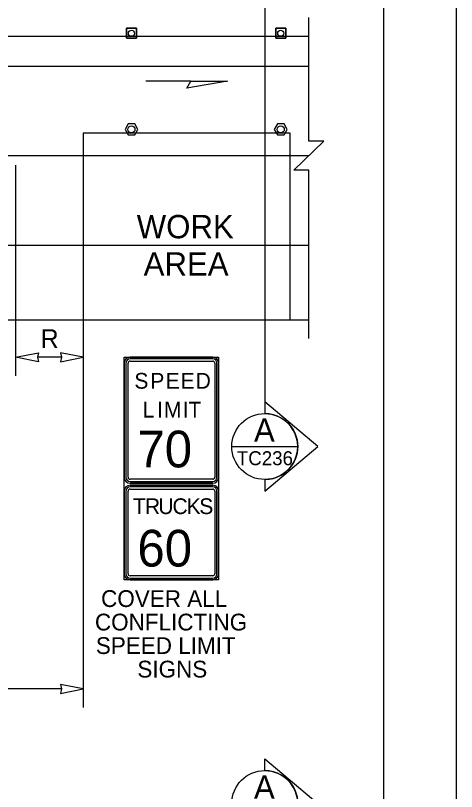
# Model space of a CAD drawing. Extents: x 99999 to 100116, y 99995 to 100013.
# Drawn here: x 100054.172 to 100056.062, y 100004.769 to 100008.096 of the extents above; entities that cross this region are included whole.
import ezdxf

# ---------------------------------------------------------------- set-up
doc = ezdxf.new("R2010")
doc.units = 0
for name, color, linetype in [('Default', 7, 'Continuous'), ('RD_MK_LineEdgeYellow', 7, 'Continuous'), ('RD_MK_LineLane', 7, 'Continuous'), ('SH_GI_PlotLimits', 7, 'Continuous'), ('SH_GI_SheetBorder', 7, 'Continuous'), ('SH_TI_WZSectionCut', 7, 'Continuous'), ('TR_SN_ConstructionSigns', 7, 'Continuous'), ('TR_WZ_TallChanDevice', 7, 'Continuous'), ('TR_WZ_TrafficCone', 7, 'Continuous'), ('TR_WZ_WorkAreaLabel', 7, 'Continuous'), ('TR_WZ_WorkZoneDetails', 7, 'Continuous'), ('TR_WZ_WorkZoneTextCurrent', 7, 'Continuous')]:
    doc.layers.add(name, color=color, linetype=linetype)

msp = doc.modelspace()

# ---------------------------------------------------------------- linework, layer by layer
at = {"layer": 'Default'}
for p, q in [((100055.0177, 100006.0819), (100054.6633, 100006.0819)), ((100054.638, 100006.0566), (100054.638, 100005.7022)), ((100055.043, 100005.7022), (100055.043, 100006.0566)), ((100054.6633, 100005.6769), (100055.0177, 100005.6769))]:
    msp.add_line(p, q, dxfattribs=at)
for centre, start, end in [((100054.6633, 100006.0566), 90, 180), ((100055.0177, 100006.0566), 0, 90), ((100054.6633, 100005.7022), 180, 270), ((100055.0177, 100005.7022), 270, 0)]:
    msp.add_arc(centre, 0.0253, start, end, dxfattribs=at)
at = {"layer": 'RD_MK_LineEdgeYellow'}
for p, q in [((100048.195, 100007.8789), (100055.43, 100007.8789)), ((100052.7368, 100007.1109), (100055.43, 100007.1109))]:
    msp.add_line(p, q, dxfattribs=at)
at = {"layer": 'RD_MK_LineLane'}
msp.add_lwpolyline([(100055.43, 100007.4949), (100048.195, 100007.4949)], dxfattribs=at)
at = {"layer": 'SH_GI_PlotLimits'}
msp.add_lwpolyline([(100039.0625, 99999.6875), (100056.0625, 99999.6875), (100056.0625, 100010.6875), (100039.0625, 100010.6875)], close=True, dxfattribs=at)
at = {"layer": 'SH_GI_SheetBorder'}
msp.add_line((100055.75, 100010.375), (100055.75, 100000), dxfattribs=at)
at = {"layer": 'SH_TI_WZSectionCut'}
for p, q in [((100055.2407, 100008.1669), (100055.2407, 100006.4389)), ((100055.2407, 100006.4389), (100055.2407, 100006.389)), ((100055.4689, 100006.2478), (100055.2407, 100006.4389)), ((100055.2407, 100006.0566), (100055.4689, 100006.2478)), ((100055.2407, 100006.1065), (100055.2407, 100006.0566)), ((100055.2407, 100004.8583), (100055.2407, 100004.9082)), ((100055.2407, 100004.9082), (100055.4688, 100004.7171))]:
    msp.add_line(p, q, dxfattribs=at)
msp.add_lwpolyline([(100055.0995, 100006.2478), (100055.3819, 100006.2478)], dxfattribs=at)
for centre in [(100055.2407, 100006.2478), (100055.2407, 100004.7171)]:
    msp.add_circle(centre, 0.1412, dxfattribs=at)
for centre in [(100055.2407, 100006.2478), (100055.2407, 100004.7171)]:
    msp.add_arc(centre, 0.1412, 269.9978, 90.0022, dxfattribs=at)
at = {"layer": 'TR_SN_ConstructionSigns'}
for p, q in [((100054.638, 100006.1162), (100054.638, 100006.6056)), ((100054.638, 100006.6056), (100054.638, 100006.1162)), ((100054.6451, 100006.6056), (100054.6451, 100006.1162)), ((100054.6549, 100006.1162), (100054.6549, 100006.6056)), ((100054.6633, 100006.6309), (100055.0177, 100006.6309)), ((100055.0177, 100006.6309), (100054.6633, 100006.6309)), ((100055.0177, 100006.6239), (100054.6633, 100006.6239)), ((100054.6633, 100006.614), (100055.0177, 100006.614)), ((100055.0261, 100006.6056), (100055.0261, 100006.1162)), ((100055.036, 100006.1162), (100055.036, 100006.6056)), ((100055.043, 100006.6056), (100055.043, 100006.1162)), ((100055.043, 100006.1162), (100055.043, 100006.6056)), ((100055.0177, 100006.1078), (100054.6633, 100006.1078)), ((100054.6633, 100006.0979), (100055.0177, 100006.0979)), ((100055.0177, 100006.0909), (100054.6633, 100006.0909)), ((100054.6633, 100006.0909), (100055.0177, 100006.0909)), ((100054.6633, 100006.0819), (100055.0177, 100006.0819)), ((100055.0177, 100006.0819), (100054.6633, 100006.0819)), ((100055.0177, 100006.0749), (100054.6633, 100006.0749)), ((100054.638, 100005.7022), (100054.638, 100006.0566)), ((100054.638, 100006.0566), (100054.638, 100005.7022)), ((100054.6451, 100006.0566), (100054.6451, 100005.7022)), ((100054.6549, 100005.7022), (100054.6549, 100006.0566)), ((100054.6633, 100006.065), (100055.0177, 100006.065)), ((100055.0261, 100006.0566), (100055.0261, 100005.7022)), ((100055.036, 100005.7022), (100055.036, 100006.0566)), ((100055.043, 100006.0566), (100055.043, 100005.7022)), ((100055.043, 100005.7022), (100055.043, 100006.0566)), ((100055.0177, 100005.6938), (100054.6633, 100005.6938)), ((100054.6633, 100005.6839), (100055.0177, 100005.6839)), ((100055.0177, 100005.6769), (100054.6633, 100005.6769)), ((100054.6633, 100005.6769), (100055.0177, 100005.6769))]:
    msp.add_line(p, q, dxfattribs=at)
msp.add_lwpolyline([(100054.638, 100006.6309), (100055.043, 100006.6309), (100055.043, 100005.6769), (100054.638, 100005.6769)], close=True, dxfattribs=at)
for centre, radius, start, end in [((100054.6633, 100006.6056), 0.0253, 90, 180), ((100054.6633, 100006.6056), 0.0253, 90, 180), ((100054.6633, 100006.6056), 0.0183, 90, 180), ((100054.6633, 100006.6056), 0.00844, 90, 180), ((100055.0177, 100006.6056), 0.0253, 0, 90), ((100055.0177, 100006.6056), 0.0253, 360, 90), ((100055.0177, 100006.6056), 0.0183, 0, 90), ((100055.0177, 100006.6056), 0.00844, 360, 90), ((100054.6633, 100006.1162), 0.0253, 180, 270), ((100054.6633, 100006.1162), 0.0253, 180, 270), ((100054.6633, 100006.1162), 0.0183, 180, 270), ((100054.6633, 100006.1162), 0.00844, 180, 270), ((100055.0177, 100006.1162), 0.0253, 270, 0), ((100055.0177, 100006.1162), 0.0183, 270, 360), ((100055.0177, 100006.1162), 0.00844, 270, 0), ((100055.0177, 100006.1162), 0.0253, 270, 0), ((100054.6633, 100006.0566), 0.0253, 90, 180), ((100054.6633, 100006.0566), 0.0253, 90, 180), ((100054.6633, 100006.0566), 0.0183, 90, 180), ((100055.0177, 100006.0566), 0.0253, 0, 90), ((100055.0177, 100006.0566), 0.0253, 360, 90), ((100055.0177, 100006.0566), 0.0183, 0, 90), ((100054.6633, 100006.0566), 0.00844, 90, 180), ((100055.0177, 100006.0566), 0.00844, 360, 90), ((100054.6633, 100005.7022), 0.0253, 180, 270), ((100054.6633, 100005.7022), 0.0253, 180, 270), ((100055.0177, 100005.7022), 0.0253, 270, 0), ((100055.0177, 100005.7022), 0.0253, 270, 0), ((100055.0177, 100005.7022), 0.0183, 270, 360), ((100055.0177, 100005.7022), 0.00844, 270, 0)]:
    msp.add_arc(centre, radius, start, end, dxfattribs=at)
for major_axis, ratio, start_param, end_param in [((-0.0183, 0), 0.999596, 0, 1.570796), ((0.00844, 0), 0.99908, 3.141593, 4.712389)]:
    msp.add_ellipse((100054.6633, 100005.7022), major_axis=major_axis, ratio=ratio, start_param=start_param, end_param=end_param, dxfattribs=at)
at = {"layer": 'TR_WZ_TallChanDevice'}
for points in [[(100054.6833, 100007.6319), (100054.6555, 100007.6319), (100054.6417, 100007.6079), (100054.6555, 100007.5839), (100054.6833, 100007.5839), (100054.6971, 100007.6079)], [(100055.3233, 100007.6319), (100055.2955, 100007.6319), (100055.2817, 100007.6079), (100055.2955, 100007.5839), (100055.3233, 100007.5839), (100055.3371, 100007.6079)]]:
    msp.add_lwpolyline(points, close=True, dxfattribs=at)
for points in [[(100054.6833, 100007.6319), (100054.6555, 100007.6319), (100054.6417, 100007.6079), (100054.6555, 100007.5839), (100054.6833, 100007.5839), (100054.6971, 100007.6079), (100054.6833, 100007.6319)], [(100055.3233, 100007.6319), (100055.2955, 100007.6319), (100055.2817, 100007.6079), (100055.2955, 100007.5839), (100055.3233, 100007.5839), (100055.3371, 100007.6079), (100055.3233, 100007.6319)]]:
    msp.add_lwpolyline(points, dxfattribs=at)
for centre in [(100054.6694, 100007.6079), (100055.3094, 100007.6079)]:
    msp.add_circle(centre, 0.015, dxfattribs=at)
at = {"layer": 'TR_WZ_TrafficCone'}
for points in [[(100054.6481, 100008.0416), (100054.6907, 100008.0416), (100054.6907, 100007.9989), (100054.6481, 100007.9989), (100054.6481, 100008.0416)], [(100054.6481, 100007.9989), (100054.6907, 100007.9989), (100054.6907, 100008.0416), (100054.6481, 100008.0416), (100054.6481, 100007.9989)], [(100055.2881, 100008.0416), (100055.3307, 100008.0416), (100055.3307, 100007.9989), (100055.2881, 100007.9989), (100055.2881, 100008.0416)], [(100055.2881, 100007.9989), (100055.3307, 100007.9989), (100055.3307, 100008.0416), (100055.2881, 100008.0416), (100055.2881, 100007.9989)]]:
    msp.add_lwpolyline(points, dxfattribs=at)
for centre in [(100054.6694, 100008.0202), (100055.3094, 100008.0202)]:
    msp.add_circle(centre, 0.0133, dxfattribs=at)
at = {"layer": 'TR_WZ_WorkZoneDetails'}
for p, q in [((100048.195, 100008.0069), (100055.43, 100008.0069)), ((100054.9242, 100007.8149), (100054.7313, 100007.8149)), ((100054.1724, 100007.4548), (100054.1724, 100006.5509)), ((100052.7368, 100006.7909), (100055.43, 100006.7909)), ((100054.4628, 100006.7909), (100054.4628, 100005.1282)), ((100054.3691, 100006.6309), (100054.2662, 100006.6309)), ((100054.3691, 100006.6309), (100054.2662, 100006.6309)), ((100054.3691, 100005.2082), (100050.6962, 100005.2082))]:
    msp.add_line(p, q, dxfattribs=at)
msp.add_lwpolyline([(100055.43, 100006.7109), (100055.43, 100007.433), (100055.366, 100007.433), (100055.494, 100007.5569), (100055.43, 100007.5569), (100055.43, 100008.0869)], dxfattribs=at)
for points in [[(100055.0815, 100007.8149), (100054.9064, 100007.7841), (100054.9242, 100007.8149)], [(100054.4628, 100007.5909), (100054.4628, 100006.7909), (100055.35, 100006.7909), (100055.35, 100007.5909)], [(100054.1724, 100006.6309), (100054.2707, 100006.6502), (100054.2662, 100006.6309), (100054.2707, 100006.6116)], [(100054.4628, 100006.6309), (100054.3645, 100006.6502), (100054.3691, 100006.6309), (100054.3645, 100006.6116)], [(100054.4628, 100005.2082), (100054.3645, 100005.2275), (100054.3691, 100005.2082), (100054.3645, 100005.1889)]]:
    msp.add_lwpolyline(points, close=True, dxfattribs=at)

# ---------------------------------------------------------------- texts
at = {"layer": 'Default'}
for s, height, p in [('S', 0.0675, (100054.6819, 100006.4959)), ('P', 0.0675, (100054.7501, 100006.4959)), ('E', 0.0675, (100054.8162, 100006.4959)), ('E', 0.0675, (100054.8803, 100006.4959)), ('D', 0.0675, (100054.9445, 100006.4959)), ('L', 0.0675, (100054.717, 100006.3722)), ('I', 0.0675, (100054.7791, 100006.3722)), ('M', 0.0675, (100054.8088, 100006.3722)), ('I', 0.0675, (100054.8898, 100006.3722)), ('T', 0.0675, (100054.9134, 100006.3722)), ('70', 0.1575, (100054.6949, 100006.1584)), ('T', 0.0675, (100054.6751, 100005.9582)), ('R', 0.0675, (100054.7271, 100005.9582)), ('U', 0.0675, (100054.7845, 100005.9582)), ('C', 0.0675, (100054.8452, 100005.9582)), ('K', 0.0675, (100054.906, 100005.9582)), ('S', 0.0675, (100054.96, 100005.9582)), ('60', 0.1575, (100054.6948, 100005.7332))]:
    msp.add_text(s, height=height, dxfattribs=at).set_placement(p)
at = {"layer": 'SH_TI_WZSectionCut'}
for s, height, rotation, p in [('A', 0.1, 0.01, (100055.1945, 100006.2684)), ('TC236', 0.06, 360, (100055.1209, 100006.1678)), ('A', 0.1, 0.01, (100055.1945, 100004.7377))]:
    msp.add_text(s, height=height, rotation=rotation, dxfattribs=at).set_placement(p)
at = {"layer": 'TR_SN_ConstructionSigns'}
for s, p in [('COVER ALL', (100054.5392, 100005.5599)), ('CONFLICTING', (100054.5128, 100005.4591)), ('SPEED LIMIT', (100054.5168, 100005.3583)), ('SIGNS', (100054.6947, 100005.2575))]:
    msp.add_text(s, height=0.072, dxfattribs=at).set_placement(p)
at = {"layer": 'TR_WZ_WorkAreaLabel'}
for s, p in [('WORK', (100054.6919, 100007.1409)), ('AREA', (100054.7215, 100006.9809))]:
    msp.add_text(s, height=0.1, dxfattribs=at).set_placement(p)
at = {"layer": 'TR_WZ_WorkZoneTextCurrent'}
msp.add_text('R', height=0.08, dxfattribs=at).set_placement((100054.28, 100006.6709))
msp.add_text('R', height=0.08, dxfattribs=at).set_placement((100054.28, 100006.6709))

doc.saveas('drawing.dxf')
